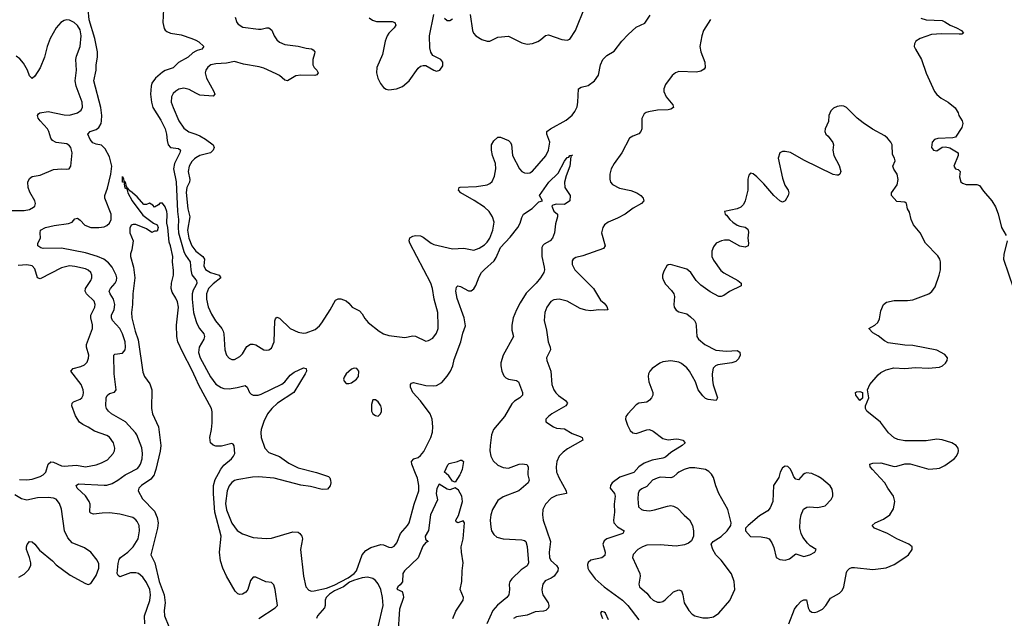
# Model space of a CAD drawing. Header units: inches. Extents: x 1550315 to 1685896, y 510706 to 640504.
# Tile 268 of 452: x 1618676 to 1626077, y 568913 to 573410. Entities that reach past the tile are written whole.
import ezdxf

# ---------------------------------------------------------------- set-up
doc = ezdxf.new("R2010")
doc.units = ezdxf.units.IN
doc.header["$MEASUREMENT"] = 0
for name, color, linetype in [('B6516', 7, 'Continuous'), ('B6517', 7, 'Continuous'), ('B6526', 7, 'Continuous'), ('B6527', 7, 'Continuous')]:
    doc.layers.add(name, color=color, linetype=linetype)

msp = doc.modelspace()

# ---------------------------------------------------------------- linework, layer by layer
at = {"layer": 'B6516', "color": 5}
for points, elevation in [([(1618674.3, 569954.3), (1618730, 569952.9), (1618770, 569959.1), (1618830, 569978), (1618853.1, 569990), (1618862.4, 570000)], 480), ([(1619616.3, 568870), (1619614.6, 568930), (1619653.4, 569046.6), (1619659.2, 569090), (1619653.4, 569130), (1619630, 569181.5), (1619601.5, 569221.5), (1619570, 569248), (1619550, 569254.1), (1619510, 569253.8), (1619430, 569224), (1619415.1, 569235.1), (1619409.8, 569249.8), (1619416.1, 569323.9), (1619424.4, 569355.6), (1619434.8, 569370), (1619490, 569409.3), (1619530, 569448.4), (1619565.8, 569510), (1619577.8, 569570), (1619573.5, 569610), (1619560.2, 569640.2), (1619550, 569653.1), (1619525.6, 569670), (1619430, 569695.5), (1619350, 569704.5), (1619296.5, 569703.5), (1619230, 569694.6), (1619210, 569701.3), (1619204.5, 569710), (1619205.7, 569770), (1619198.5, 569790), (1619171.9, 569831.9), (1619108.9, 569890), (1619099.7, 569910), (1619118, 569922), (1619310, 569913.2), (1619330, 569913.9), (1619370, 569926.3), (1619414.5, 569950), (1619469.7, 569990), (1619488.4, 570000)], 460), ([(1619690.1, 570000), (1619686.8, 569990), (1619661.9, 569958.1), (1619591.2, 569910), (1619571.3, 569890), (1619567.8, 569870), (1619598.4, 569810), (1619690, 569718.5), (1619709.3, 569670), (1619715.7, 569630), (1619712.5, 569590), (1619660.9, 569390), (1619692.1, 569330), (1619724.5, 569190), (1619760.8, 569090), (1619769.9, 569030), (1619761.6, 568970), (1619763.9, 568930), (1619797.5, 568850)], 440), ([(1618670, 569222.4), (1618710, 569244.9), (1618742.7, 569277.3), (1618758.7, 569310), (1618759.7, 569330), (1618750, 569369), (1618726.6, 569430), (1618726.3, 569450), (1618731.7, 569468.3), (1618750, 569490.8), (1618770, 569487.7), (1618790, 569470.5), (1618825.5, 569425.5), (1618923.5, 569343.5), (1618950, 569314), (1619056.2, 569236.2), (1619170, 569173), (1619190, 569167.7), (1619210, 569174), (1619250, 569234), (1619270.9, 569290), (1619270, 569322), (1619258.3, 569350), (1619210, 569409.4), (1619162, 569442), (1619070, 569478.7), (1619036.7, 569516.7), (1619014, 569570), (1618991.5, 569731.5), (1618974.8, 569774.8), (1618950, 569806.6), (1618930, 569815.8), (1618890, 569820.2), (1618810, 569817.8), (1618730, 569800.7), (1618689.2, 569809.2), (1618639.7, 569839.7)], 480)]:
    msp.add_lwpolyline(points, dxfattribs=dict(at, elevation=elevation))
at = {"layer": 'B6517', "color": 5}
for points, elevation in [([(1619488.4, 570000), (1619561, 570039), (1619572.8, 570050), (1619583.7, 570070), (1619595.9, 570110), (1619599.6, 570150), (1619593.4, 570193.4), (1619557.4, 570290), (1619546.9, 570306.9), (1619471.9, 570390), (1619367.3, 570450), (1619343.5, 570470), (1619329.8, 570490), (1619324.8, 570510), (1619326.9, 570570), (1619332.9, 570587.1), (1619350, 570601.6), (1619387.6, 570612.4), (1619402, 570630), (1619385.7, 570750), (1619383.5, 570890), (1619390, 570898.4), (1619450, 570904.9), (1619469.8, 570930), (1619472.5, 570950), (1619469.1, 570990), (1619449.8, 571050), (1619428.2, 571090), (1619374.6, 571150), (1619365.3, 571170), (1619367.1, 571190), (1619387.2, 571232.8), (1619392.2, 571270), (1619381.7, 571310), (1619356.2, 571350), (1619349.8, 571370), (1619358.2, 571390), (1619393.7, 571430), (1619404.4, 571450), (1619406, 571470), (1619401.5, 571490), (1619370.8, 571550), (1619343.7, 571583.7), (1619307.4, 571610), (1619259.8, 571630), (1619170, 571658.5), (1618990, 571693.3), (1618851.4, 571691.4), (1618835.3, 571695.3), (1618813.2, 571710), (1618812.7, 571730), (1618833.2, 571770), (1618829.3, 571810), (1618833.2, 571830), (1618869.2, 571850), (1618934.9, 571865.1), (1619041.7, 571878.3), (1619069.6, 571890), (1619090, 571914), (1619110, 571918.4), (1619130, 571904.9), (1619166.2, 571866.2), (1619209.6, 571849.6), (1619270, 571848.9), (1619310, 571854.3), (1619330, 571863.2), (1619350, 571882), (1619362.9, 571910), (1619363.9, 571950), (1619316.8, 572070), (1619316.3, 572090), (1619336.2, 572143.8), (1619362.2, 572250), (1619369, 572310), (1619350, 572379.1), (1619319.8, 572439.8), (1619290, 572466.6), (1619250, 572474.8), (1619225.4, 572485.4), (1619205.7, 572510), (1619188.7, 572550), (1619205.1, 572570), (1619250, 572585.1), (1619270, 572599.7), (1619288.4, 572630), (1619292.2, 572650), (1619292.7, 572690), (1619285.3, 572750), (1619234.1, 572950), (1619250.5, 573030), (1619251.2, 573070), (1619261, 573130), (1619260.4, 573170), (1619241.3, 573270), (1619199.3, 573410), (1619191.6, 573490)], 460), ([(1619758, 573490), (1619752.7, 573390), (1619763, 573343), (1619770.5, 573330.5), (1619782.4, 573322.4), (1619810.3, 573310.3), (1619890, 573296.9), (1619970.7, 573270), (1620000, 573255.5)], 460), ([(1618577.6, 571977.6), (1618710, 571975.8), (1618750, 571984), (1618779, 572001), (1618789.6, 572010), (1618795.8, 572030), (1618791.1, 572050), (1618753.2, 572113.2), (1618738.7, 572150), (1618737.7, 572190), (1618750, 572217.1), (1618770, 572231.8), (1618830, 572241.7), (1618930, 572283.7), (1618990.6, 572290.6), (1619030, 572286.8), (1619049.1, 572290.9), (1619061.2, 572310), (1619069.6, 572410), (1619060.7, 572450), (1619050, 572463.7), (1619030, 572477.6), (1618950, 572488.2), (1618921.6, 572501.6), (1618910, 572519.3), (1618895.5, 572570), (1618885.3, 572590), (1618829.7, 572650), (1618815.6, 572670), (1618809.6, 572690), (1618817, 572703), (1618828.7, 572710), (1618890, 572720.9), (1619010, 572696.2), (1619050, 572694.2), (1619109.8, 572710.2), (1619138, 572730), (1619147.1, 572752.9), (1619145.1, 572790), (1619101.2, 572910), (1619094.2, 572950), (1619102.2, 573030), (1619097.2, 573110), (1619102.5, 573137.5), (1619131.7, 573210), (1619139.4, 573290), (1619130, 573334.7), (1619110, 573367.1), (1619086, 573390), (1619050, 573407.3), (1619030, 573408.4), (1619010, 573404), (1618984.9, 573390), (1618950, 573349.6), (1618906.3, 573270), (1618883.6, 573210), (1618862.3, 573130), (1618830, 573049.4), (1618790, 572985.2), (1618770, 572969.2), (1618750, 572988.7), (1618735.6, 573030), (1618704.8, 573084.8), (1618677.3, 573117.3), (1618650, 573135.6)], 480), ([(1620000, 573173.9), (1619977.9, 573162.1), (1619942.7, 573130), (1619870.8, 573089.2), (1619830.9, 573049.1), (1619770, 573027.8), (1619750, 573016.3), (1619696.6, 572970), (1619670, 572933.5), (1619663.7, 572910), (1619660.4, 572850), (1619665.9, 572790), (1619677.5, 572750), (1619736.1, 572656.1), (1619769.1, 572590), (1619780.7, 572550), (1619783.7, 572503.7), (1619791.3, 572470), (1619810, 572450.2), (1619870, 572442.7), (1619883.6, 572430), (1619878.9, 572410), (1619839.3, 572330), (1619832.7, 572290), (1619851.4, 572191.4), (1619863.3, 571970), (1619871, 571910), (1619866.3, 571850), (1619869.5, 571810), (1619910, 571668.3), (1619922.1, 571642.1), (1619958, 571590), (1619961.5, 571530), (1619970, 571494.3), (1620000, 571456.3)], 460), ([(1620000, 572859.3), (1619950, 572886.8), (1619910, 572895.3), (1619872.5, 572887.5), (1619850, 572874.5), (1619830, 572854.7), (1619817.6, 572830), (1619815.6, 572790), (1619828.6, 572750), (1619872.8, 572650), (1619910, 572596.1), (1619948, 572568), (1620000, 572549)], 480), ([(1620000, 572371.2), (1619990, 572365), (1619970, 572345.5), (1619949, 572310), (1619942.7, 572270), (1619956.1, 572210), (1619951.6, 572190), (1619931.9, 572150), (1619927, 572113), (1619939.4, 571990), (1619954.2, 571930), (1619937.1, 571830), (1619946.7, 571770), (1619969.2, 571710), (1620000, 571671)], 480), ([(1620000, 570714.6), (1619970, 570780.7), (1619901.5, 570910), (1619864.6, 570990), (1619857.6, 571030), (1619854.4, 571114.4), (1619870.9, 571250.9), (1619862.3, 571290), (1619850, 571319.1), (1619822, 571362), (1619814.9, 571390), (1619816.5, 571430), (1619831.8, 571490), (1619833.3, 571526.7), (1619824.4, 571590), (1619826.4, 571630), (1619810, 571711.3), (1619799.9, 571739.9), (1619790.1, 571850), (1619782, 571882), (1619784.9, 571950), (1619781.6, 571970), (1619770, 572004.7), (1619750, 572032), (1619730, 572032), (1619720.4, 572019.6), (1619690, 572002), (1619676.9, 572016.9), (1619651.6, 572031.6), (1619630, 572021), (1619610, 572022.8), (1619558.7, 572078.7), (1619510, 572122.8), (1619503.5, 572123.5), (1619490, 572144.7), (1619480.2, 572139.8), (1619490, 572109), (1619520.5, 572050), (1619600.9, 571940.9), (1619681, 571881), (1619708.7, 571870), (1619716, 571850), (1619710, 571822), (1619690, 571822), (1619670, 571812), (1619630, 571838), (1619550, 571871.3), (1619530, 571871.3), (1619514.6, 571865.4), (1619504.7, 571844.7), (1619505.2, 571810), (1619529.2, 571750), (1619519.3, 571680.7), (1619509.2, 571650), (1619509.4, 571630.6), (1619531.3, 571551.3), (1619541.4, 571470), (1619525.6, 571350), (1619524.5, 571270), (1619517.4, 571210), (1619519.9, 571170), (1619544.3, 571070), (1619565.4, 571005.4), (1619602.4, 570762.4), (1619614.7, 570730), (1619653.6, 570673.6), (1619669, 570630), (1619665.6, 570490), (1619675.1, 570450), (1619720.6, 570350), (1619736.1, 570210), (1619732.2, 570167.8), (1619700.2, 570030), (1619690.1, 570000)], 440), ([(1618862.4, 570000), (1618871.6, 570010), (1618890, 570070.5), (1618910, 570088.8), (1618930, 570084.7), (1618990, 570057.5), (1619010, 570054.7), (1619102.4, 570062.4), (1619170, 570051.7), (1619250, 570066.7), (1619290, 570079.6), (1619336.6, 570103.4), (1619379.7, 570150), (1619389.7, 570170), (1619392, 570190), (1619382, 570230), (1619350, 570274), (1619330, 570285.7), (1619239.6, 570319.6), (1619190, 570349.8), (1619150, 570367.9), (1619126.1, 570386.1), (1619094.6, 570434.6), (1619067.3, 570510), (1619071.6, 570528.4), (1619081.6, 570538.4), (1619130, 570558.5), (1619144, 570570), (1619153.6, 570590), (1619156.2, 570610), (1619154, 570630), (1619137, 570670), (1619061.7, 570770), (1619078, 570790), (1619135.8, 570804.2), (1619163.3, 570816.7), (1619184, 570836), (1619193.5, 570866.5), (1619194.6, 570890), (1619178.5, 570950), (1619178.6, 570970), (1619222.9, 571090), (1619223.2, 571116.8), (1619211.2, 571170), (1619211.3, 571190), (1619241.5, 571250), (1619244.6, 571270), (1619235.7, 571295.7), (1619178.8, 571350), (1619169, 571370), (1619171.6, 571390), (1619209.8, 571450), (1619217.8, 571470), (1619218.7, 571490), (1619210, 571511.1), (1619190, 571528.4), (1619170, 571537.4), (1619090, 571557), (1619050, 571561.4), (1618990, 571546.5), (1618830, 571463), (1618810, 571472), (1618790, 571539.5), (1618770, 571560.9), (1618730, 571568), (1618663.8, 571563.8)], 480), ([(1620000, 571414), (1619981.2, 571378.8), (1619972.8, 571350), (1619972.2, 571310), (1619981.5, 571210), (1620000, 571149.5)], 460)]:
    msp.add_lwpolyline(points, dxfattribs=dict(at, elevation=elevation))
at = {"layer": 'B6517', "color": 5, "elevation": 440}
msp.add_lwpolyline([(1619479.6, 572140.4), (1619470, 572144), (1619463.1, 572176.9), (1619467.3, 572187.3), (1619450, 572189), (1619450, 572231), (1619456.9, 572216.9), (1619458, 572198), (1619470, 572192), (1619476, 572156), (1619482, 572150)], close=True, dxfattribs=at)
at = {"layer": 'B6526', "color": 5}
for points, elevation in [([(1620473.1, 568910), (1620597.4, 568990), (1620613.1, 569010), (1620595.2, 569130), (1620585.1, 569165.1), (1620570, 569180.5), (1620526.6, 569186.6), (1620450, 569222), (1620430, 569222.8), (1620410, 569196), (1620389.8, 569130.2), (1620375.1, 569110), (1620350, 569094), (1620330, 569090.4), (1620315.3, 569095.3), (1620295.4, 569115.4), (1620230, 569230.4), (1620202.7, 569290), (1620185, 569345), (1620178, 569410), (1620190.6, 569530), (1620143.9, 569710), (1620133, 569847), (1620132.9, 569910), (1620145.3, 569954.7), (1620169.9, 570000)], 440), ([(1620929.7, 570000), (1620997.1, 569977.1), (1621007.5, 569967.5), (1621013.4, 569950), (1621015.5, 569930), (1621010, 569908.7), (1620990, 569882.7), (1620950, 569881.6), (1620862.6, 569902.6), (1620790, 569912.7), (1620590, 569965.6), (1620470, 569976.5), (1620426, 569974), (1620307.3, 569952.7), (1620290, 569947.4), (1620270, 569933.7), (1620250, 569907.6), (1620235.8, 569870), (1620223.9, 569776.1), (1620230, 569728.4), (1620270, 569627.4), (1620310, 569572.9), (1620350, 569546.3), (1620430, 569519.1), (1620527.6, 569512.4), (1620570, 569515.2), (1620730, 569562.6), (1620770, 569560.3), (1620782.4, 569550), (1620795.8, 569530), (1620801.7, 569510), (1620785.8, 569430), (1620810.2, 569230.2), (1620826.7, 569150), (1620850, 569123.7), (1620870, 569116.9), (1620890, 569118), (1620981.8, 569138.2), (1621039.7, 569160.3), (1621143.9, 569216.1), (1621189.9, 569250.1), (1621208.7, 569270), (1621251, 569389), (1621278.7, 569421.3), (1621315.1, 569444.9), (1621390, 569468), (1621410, 569465.8), (1621450, 569446), (1621470, 569445.4), (1621490, 569455.6), (1621510, 569478.4), (1621538.8, 569550), (1621590.4, 569609.6), (1621602.9, 569630), (1621642.3, 569770), (1621677.4, 569870), (1621675.8, 569910), (1621665.2, 569965.2), (1621651.3, 570000)], 460), ([(1621989.3, 570000), (1621984.9, 569990), (1621950, 569935.3), (1621930, 569942), (1621902.4, 569982.4), (1621881.3, 570000)], 440), ([(1622496, 570000), (1622495.3, 569990), (1622506.4, 569950), (1622498.4, 569930), (1622428.2, 569870), (1622310, 569825), (1622270, 569796.8), (1622230.2, 569730), (1622216.5, 569690), (1622212.9, 569650), (1622216.3, 569596.3), (1622222.8, 569570), (1622241, 569541), (1622262.4, 569522.4), (1622310, 569509.4), (1622450, 569501.4), (1622470, 569497.3), (1622481.3, 569490), (1622490, 569452), (1622499.6, 569330), (1622490, 569308), (1622444.3, 569275.7), (1622374.9, 569210), (1622359.5, 569190), (1622354, 569170), (1622358, 569130), (1622353.1, 569090), (1622338.9, 569070), (1622267.6, 569012.4), (1622232.3, 568970), (1622188.4, 568871.6)], 460), ([(1622716.2, 570000), (1622728.7, 569970), (1622784.7, 569870), (1622785.5, 569850), (1622710, 569835.2), (1622670, 569814.8), (1622629.1, 569770), (1622609.2, 569730), (1622605.8, 569690), (1622611.3, 569650), (1622666.2, 569490), (1622655.1, 569410), (1622658, 569370), (1622667.7, 569347.7), (1622710.1, 569310), (1622722.3, 569290), (1622722, 569270), (1622692.5, 569230), (1622670, 569214), (1622626, 569194), (1622607.8, 569170), (1622600.9, 569130), (1622602.2, 569110), (1622608.5, 569088.5), (1622649.1, 569030), (1622654.4, 569010), (1622651.8, 568990), (1622630, 568971.5), (1622613.8, 568966.2), (1622550, 568962.3), (1622490, 568937.3), (1622410, 568923.7), (1622388.5, 568911.5)], 480), ([(1623268.8, 570000), (1623186.9, 569973.1), (1623130, 569929.6), (1623116.5, 569910), (1623114.9, 569890), (1623146.9, 569850), (1623152.9, 569830), (1623144.3, 569770), (1623146.9, 569710), (1623139.1, 569650), (1623141.8, 569630), (1623170, 569600.2), (1623219.3, 569570), (1623210.4, 569550), (1623089.6, 569510.4), (1623070, 569495.4), (1623060.2, 569470), (1623075.6, 569410), (1623074.9, 569385.1), (1623052.3, 569367.7), (1622970, 569348.5), (1622948.5, 569331.5), (1622944.2, 569315.8), (1622947.5, 569290), (1622956.3, 569270), (1623002.3, 569210), (1623069.7, 569149.7), (1623208.1, 569050), (1623246.9, 569010), (1623330, 568900.4)], 520), ([(1623618.5, 570000), (1623590, 569976.4), (1623571.1, 569968.9), (1623490, 569971.9), (1623466.5, 569966.5), (1623431.8, 569950), (1623390, 569903.1), (1623353.4, 569886.6), (1623333.4, 569870), (1623324.4, 569850), (1623321.5, 569810), (1623328, 569750), (1623350, 569730.6), (1623365.9, 569725.9), (1623410, 569721.1), (1623446.9, 569726.9), (1623544.4, 569755.6), (1623570, 569759), (1623590, 569756), (1623620.2, 569740.2), (1623670, 569686.7), (1623711.2, 569651.2), (1623734, 569610), (1623741.3, 569570), (1623740.5, 569530), (1623725.1, 569494.9), (1623703.4, 569476.6), (1623674.3, 569465.7), (1623610, 569453.7), (1623490, 569465.7), (1623390, 569462), (1623356.3, 569450), (1623321.6, 569430), (1623286.8, 569393.2), (1623282, 569370), (1623338.3, 569250), (1623340.9, 569230), (1623328.7, 569170), (1623334.4, 569150), (1623390, 569101.7), (1623415.2, 569070), (1623438, 569050), (1623470, 569033.6), (1623490, 569032.7), (1623510, 569039.6), (1623528.8, 569051.2), (1623590, 569110.4), (1623630, 569127.7), (1623650, 569118.8), (1623661.3, 569090), (1623671.6, 569030), (1623704.7, 568970), (1623730, 568943.6), (1623750.6, 568930), (1623810, 568916.5), (1623850, 568915.2), (1623890, 568923.2), (1623930.9, 568950), (1624014.6, 569045.4), (1624051.8, 569130), (1624046.2, 569190), (1624026.1, 569246.1), (1623950, 569349.5), (1623909.3, 569390), (1623885.2, 569430), (1623874, 569470), (1623888, 569490), (1623950, 569527.3), (1623993.2, 569570), (1624022, 569610), (1624024, 569630), (1623998.4, 569730), (1623930.8, 569850.8), (1623907.8, 569907.8), (1623891.1, 569970), (1623876, 569996), (1623872.2, 570000)], 540), ([(1624388.5, 570000), (1624381, 569970), (1624342.8, 569910), (1624336.3, 569790), (1624318.3, 569741.7), (1624299.9, 569720.1), (1624238, 569682), (1624151.3, 569610), (1624132, 569590), (1624131.3, 569570), (1624170, 569526.8), (1624250, 569524.9), (1624290, 569517.1), (1624308.5, 569508.5), (1624330, 569478.8), (1624345.5, 569445.5), (1624361, 569370), (1624390, 569353.4), (1624430, 569348.4), (1624461.5, 569358.5), (1624510, 569396.3), (1624570, 569378), (1624615.3, 569390), (1624654, 569410), (1624664, 569430), (1624618, 569458), (1624596.8, 569476.8), (1624562.4, 569522.4), (1624549.8, 569549.8), (1624541, 569590), (1624543, 569650), (1624549.7, 569690.3), (1624567.3, 569732.7), (1624592.7, 569747.3), (1624610, 569750.4), (1624674.2, 569745.8), (1624730, 569757.3), (1624775.7, 569804.3), (1624787.6, 569830), (1624788.8, 569850), (1624782.5, 569882.5), (1624768.1, 569908.1), (1624702.6, 569962.6), (1624677.4, 569977.4), (1624630, 569999.6), (1624627.3, 570000)], 540), ([(1624458, 568870), (1624499.6, 568980.4), (1624519.1, 569010), (1624550, 569041.1), (1624570, 569052), (1624590, 569050.6), (1624601.7, 568990), (1624611.5, 568971.5), (1624630, 568958.7), (1624650, 568956), (1624670, 568960.3), (1624710, 568982.3), (1624734.8, 569010), (1624770, 569063.1), (1624838.3, 569101.7), (1624858.9, 569121.1), (1624871.3, 569148.7), (1624890, 569256), (1624895.6, 569270), (1624912.4, 569287.6), (1624930, 569294.9), (1624950, 569295.2), (1625090, 569278.9), (1625190, 569292), (1625250, 569315.8), (1625329.3, 569370), (1625356, 569390), (1625384, 569430), (1625384, 569450), (1625359, 569470), (1625269.8, 569509.8), (1625199.3, 569550), (1625101.2, 569590), (1625084, 569610), (1625105.2, 569630), (1625170, 569657.6), (1625217, 569690), (1625243.9, 569736.1), (1625254.5, 569790), (1625244.8, 569830), (1625200.4, 569890), (1625179.3, 569930), (1625113.4, 570000)], 520), ([(1624578.8, 570000), (1624566.3, 569993.7), (1624530, 569954), (1624510, 569959), (1624495.5, 569975.5), (1624484.9, 570000)], 540), ([(1621931.3, 568910), (1621953.9, 568966.1), (1622010.4, 569050), (1622012.4, 569070), (1621985.8, 569130), (1622000.3, 569190), (1622001.5, 569270), (1622010.4, 569330), (1621996.3, 569410), (1621994, 569450), (1622010.6, 569510), (1622020.7, 569630), (1622010, 569646), (1621970, 569631), (1621958, 569638), (1621954.8, 569650), (1621975.6, 569684.4), (1622005.5, 569790), (1621999.1, 569830), (1621975.2, 569875.2), (1621950, 569892), (1621910, 569878.8), (1621890, 569882), (1621830, 569920.7), (1621811.1, 569888.9), (1621807.6, 569850), (1621816.3, 569803.7), (1621763.7, 569690), (1621748.2, 569571.8), (1621724.8, 569530), (1621726.7, 569506.7), (1621745.2, 569490), (1621730, 569481.6), (1621705.5, 569454.5), (1621670, 569366), (1621568, 569270), (1621556.3, 569250), (1621552.8, 569187.2), (1621537.1, 569162.9), (1621517.2, 569150), (1621510, 569132), (1621550, 569114), (1621559.5, 569090), (1621560.7, 569070), (1621530, 568982), (1621518.6, 568790)], 440), ([(1621371.7, 568848.3), (1621408.4, 569010), (1621403.4, 569070), (1621390, 569129.6), (1621370, 569172.4), (1621350, 569197.3), (1621330, 569211.9), (1621290, 569221.2), (1621250, 569215.8), (1621184.1, 569195.9), (1621156, 569184), (1621110.5, 569150), (1621041.6, 569118.4), (1621005.9, 569094.1), (1620980.4, 569070), (1620972, 569050), (1620972.7, 569010), (1620967.7, 568990), (1620914.8, 568930), (1620906.8, 568910)], 460), ([(1623101.3, 568901.3), (1623079.5, 568950), (1623070, 568959.5), (1623050, 568962.7), (1623041.6, 568950), (1623057.3, 568910)], 520)]:
    msp.add_lwpolyline(points, dxfattribs=dict(at, elevation=elevation))
at = {"layer": 'B6527', "color": 5}
for points, elevation in [([(1622061.4, 573450), (1622079.8, 573330), (1622088.3, 573310), (1622104.4, 573290), (1622150, 573260.7), (1622190, 573249.2), (1622210, 573250.2), (1622270, 573279.6), (1622350, 573287.2), (1622450, 573235.6), (1622490, 573226.3), (1622530, 573232.6), (1622570, 573246.9), (1622590, 573258.5), (1622628.1, 573291.9), (1622650, 573297.7), (1622750, 573261.3), (1622790, 573256.9), (1622810, 573263.6), (1622853.8, 573330), (1622926.3, 573510)], 520), ([(1620000, 571671), (1620000.8, 571670), (1620053.5, 571630), (1620065.1, 571610), (1620061.3, 571561.3), (1620072.3, 571532.3), (1620110, 571510.1), (1620175.5, 571490), (1620187, 571470), (1620130, 571426.6), (1620094.7, 571390), (1620079.6, 571350), (1620079.3, 571310), (1620093.7, 571253.7), (1620117.7, 571197.7), (1620148.8, 571148.8), (1620196.6, 571090), (1620205.9, 571070), (1620211, 571049), (1620218.3, 570930), (1620230, 570890.8), (1620250, 570866), (1620270, 570857.1), (1620290, 570857.6), (1620330, 570878.9), (1620350, 570900.3), (1620384.2, 570955.8), (1620410, 570972.3), (1620430, 570973.2), (1620450, 570967.7), (1620510, 570930.4), (1620530, 570926.4), (1620550, 570930.4), (1620570, 570943), (1620589.8, 570990.2), (1620593, 571147), (1620598, 571162), (1620610, 571174.9), (1620630, 571167.4), (1620710, 571090.2), (1620770, 571062), (1620810, 571056), (1620830, 571058.3), (1620897.2, 571082.8), (1620930, 571108.9), (1620947.9, 571132.1), (1621009.8, 571230), (1621050, 571304), (1621070, 571313), (1621090, 571312.7), (1621130, 571298), (1621150, 571280.7), (1621174, 571250), (1621230, 571221.6), (1621250, 571199.1), (1621270, 571164), (1621295.8, 571135.8), (1621377.6, 571070), (1621410.5, 571050), (1621450, 571038.4), (1621570, 571022.7), (1621630, 571034.6), (1621650, 571031.7), (1621730, 570995.5), (1621750, 570999.1), (1621781.7, 571018.3), (1621810, 571054.8), (1621821.1, 571090), (1621821.7, 571110), (1621818.3, 571210), (1621791.5, 571311.5), (1621779.3, 571390), (1621766.8, 571430), (1621609.8, 571730), (1621604.1, 571750), (1621609.2, 571770.8), (1621630, 571784.2), (1621650, 571789.3), (1621690, 571786.7), (1621710, 571777.1), (1621770, 571730.1), (1621790, 571721.1), (1621930, 571687.6), (1622014.4, 571694.4), (1622090, 571677.4), (1622130, 571692.9), (1622170, 571718.9), (1622190, 571739.5), (1622209.8, 571770), (1622233.5, 571830), (1622241.8, 571890), (1622230.8, 571930), (1622205.1, 571970), (1622170, 572001.8), (1622092.6, 572052.6), (1621992, 572110), (1621975.1, 572130), (1621979, 572150), (1621987.2, 572152.8), (1622110, 572156.4), (1622189.9, 572170.1), (1622210, 572178.6), (1622226.4, 572193.6), (1622245.4, 572234.6), (1622256.2, 572290), (1622251.5, 572330), (1622229.8, 572390), (1622222.3, 572430), (1622223.6, 572470), (1622241, 572499), (1622270, 572526.8), (1622290, 572528), (1622350, 572501.7), (1622362.6, 572490), (1622371.6, 572471.6), (1622381, 572390), (1622432.2, 572290), (1622450, 572270.2), (1622470, 572259.7), (1622490, 572256.9), (1622510, 572260.7), (1622530, 572271.4), (1622630, 572387.7), (1622650.7, 572430), (1622661.1, 572490), (1622638, 572550), (1622638.9, 572570), (1622665.6, 572590), (1622783.7, 572656.3), (1622830, 572692), (1622850, 572719.3), (1622865.3, 572754.7), (1622871.8, 572790), (1622876.4, 572890), (1622895.6, 572904.4), (1622950, 572915.2), (1622995.6, 572950), (1623026.5, 572993.5), (1623040.9, 573070), (1623059.8, 573110), (1623090, 573140.3), (1623145.5, 573174.5), (1623203, 573250), (1623250, 573299.3), (1623310, 573353.4), (1623375.6, 573384.4), (1623415.5, 573444.5)], 480), ([(1620296.5, 573430), (1620308.8, 573390), (1620317.3, 573377.3), (1620353.5, 573353.5), (1620470, 573339.6), (1620490, 573339.5), (1620530, 573350.4), (1620550, 573348.4), (1620571.2, 573331.2), (1620589, 573290), (1620610, 573258.7), (1620630, 573242.3), (1620670, 573223.1), (1620770, 573210.3), (1620830, 573195.3), (1620870, 573190.5), (1620883, 573183), (1620893.4, 573170), (1620893.2, 573153.2), (1620880.4, 573110), (1620880.5, 573070), (1620890.4, 573050.4), (1620910.8, 573030), (1620918.8, 573010), (1620910, 572995.3), (1620894, 572990), (1620790, 572994.4), (1620751.6, 572988.4), (1620690, 572952), (1620670, 572955.1), (1620629.6, 572990), (1620604.1, 573004.1), (1620510, 573047.1), (1620476.4, 573056.4), (1620357.1, 573077.1), (1620290, 573096.6), (1620230, 573084.7), (1620150, 573078.4), (1620114, 573070), (1620090, 573053.6), (1620075.3, 573030), (1620070.3, 573010), (1620079.6, 572970), (1620136.5, 572870), (1620143, 572850), (1620130, 572835.1), (1620030, 572842.9), (1620000, 572859.3)], 480), ([(1621303.3, 573423.3), (1621326.8, 573406.8), (1621356.9, 573396.9), (1621476.7, 573396.7), (1621496, 573390), (1621504.5, 573370), (1621491.8, 573350), (1621449.7, 573310.3), (1621437.7, 573290), (1621423.7, 573250), (1621403.2, 573150), (1621361, 573050), (1621359, 573010), (1621368.7, 572970), (1621388.7, 572930), (1621410, 572901.8), (1621430, 572888.3), (1621450, 572882.7), (1621508.6, 572891.4), (1621552.4, 572907.6), (1621603.1, 572950), (1621670, 573046), (1621690, 573062.3), (1621710, 573067.4), (1621730, 573065.3), (1621790, 573030.7), (1621810, 573024), (1621834, 573030), (1621855.5, 573064.5), (1621857.2, 573090), (1621842, 573110), (1621782.5, 573142.5), (1621766.6, 573166.6), (1621759.3, 573199.3), (1621757.4, 573290), (1621789.8, 573450)], 520), ([(1621870, 573421.1), (1621890, 573404.6), (1621910, 573403.1), (1621930, 573417.4)], 520), ([(1623869.1, 573410.9), (1623816.6, 573330), (1623802.7, 573290), (1623787.9, 573210), (1623795.8, 573170), (1623827, 573090), (1623828.5, 573051.5), (1623821.3, 573038.7), (1623796.1, 573023.9), (1623764.2, 573015.8), (1623630, 573020.3), (1623604.4, 573010), (1623580.3, 572990), (1623530, 572923.7), (1623518, 572890), (1623518, 572870), (1623534.6, 572830), (1623585.7, 572770), (1623590.4, 572750), (1623570, 572738), (1623550, 572733.8), (1623470, 572730.8), (1623401.7, 572718.3), (1623386, 572714), (1623370, 572702.7), (1623352.1, 572667.9), (1623351.7, 572590), (1623346, 572570), (1623330, 572552), (1623283.9, 572536.1), (1623260.3, 572519.7), (1623202.8, 572410), (1623143.9, 572330), (1623122, 572290), (1623111.7, 572250), (1623111.8, 572211.8), (1623117.6, 572190), (1623133.1, 572173.1), (1623185.4, 572145.4), (1623270, 572127.3), (1623316, 572110), (1623344.9, 572090), (1623363.7, 572070), (1623368.2, 572050), (1623350.6, 572030), (1623286.3, 571993.7), (1623228.4, 571950), (1623170, 571919.3), (1623099.3, 571890), (1623071.8, 571870), (1623058.3, 571850), (1623050.2, 571810), (1623075.6, 571710), (1623065.5, 571690), (1622910, 571636), (1622855.8, 571624.2), (1622835.5, 571610), (1622830, 571599), (1622828.5, 571570), (1622848.7, 571530), (1622988.1, 571390), (1623041.8, 571301.8), (1623070, 571280.4), (1623090, 571255.5), (1623097.3, 571230), (1623073.4, 571226.6), (1623030, 571229.8), (1622970, 571222.6), (1622931.7, 571228.3), (1622890, 571240.3), (1622790, 571294.8), (1622730, 571309.8), (1622690, 571305.1), (1622667.8, 571292.2), (1622637.3, 571250), (1622622.8, 571210), (1622618.6, 571150), (1622636.3, 571076.3), (1622648.4, 570990), (1622664.2, 570950), (1622666.9, 570930), (1622636.1, 570870), (1622639.2, 570850), (1622668.4, 570770), (1622674.9, 570670), (1622690.2, 570630), (1622706.2, 570606.2), (1622726.2, 570586.2), (1622779, 570550), (1622794.3, 570530), (1622781.3, 570510), (1622676.4, 570450), (1622650.6, 570430), (1622631, 570410), (1622631, 570390), (1622687.3, 570350), (1622710, 570342.2), (1622770, 570337.4), (1622830, 570301.8), (1622890, 570278.5), (1622903.1, 570270), (1622908.2, 570250), (1622794.7, 570185.3), (1622760.2, 570159.8), (1622732.2, 570130), (1622714.4, 570090), (1622709.2, 570050), (1622712.1, 570010), (1622716.2, 570000)], 480), ([(1625450, 573421.5), (1625490, 573410.2), (1625610, 573403.8), (1625630, 573395.5), (1625668.8, 573368.8), (1625718.8, 573350), (1625756, 573330), (1625771.3, 573310), (1625757.3, 573302.7), (1625738.4, 573301.6), (1625604.5, 573304.5), (1625530, 573298.4), (1625445.5, 573270), (1625412.7, 573250), (1625401.3, 573230), (1625400.4, 573210), (1625408.5, 573190), (1625454.6, 573110), (1625489.2, 573009.2), (1625551.6, 572871.6), (1625570, 572847.7), (1625601.2, 572821.2), (1625654.8, 572790), (1625708.2, 572748.2), (1625730, 572711.3), (1625735.5, 572690), (1625759.1, 572650), (1625764.9, 572630), (1625758.5, 572601.5), (1625711.1, 572528.9), (1625690, 572522), (1625578, 572518), (1625551.3, 572510), (1625534, 572490), (1625530.8, 572450), (1625544.7, 572430), (1625570, 572424), (1625610, 572451.3), (1625635.3, 572455.3), (1625666.4, 572446.4), (1625731.1, 572411.1), (1625731.3, 572390), (1625698, 572310), (1625711, 572291), (1625730, 572284.7), (1625744.7, 572270), (1625741, 572230), (1625751.1, 572191.1), (1625762, 572182), (1625790, 572171), (1625870, 572171.3), (1625890, 572164.7), (1625921.1, 572121.1), (1625982.8, 572050), (1626010, 572004.7), (1626030, 571952), (1626056.3, 571850), (1626090.7, 571790)], 520), ([(1620000, 573255.5), (1620023.8, 573243.8), (1620059.1, 573210), (1620044, 573190), (1620010, 573179.2), (1620000, 573173.9)], 460), ([(1625113.4, 570000), (1625085.1, 570030), (1625069.6, 570050), (1625066, 570070), (1625090, 570079.3), (1625150, 570079.5), (1625250, 570052.7), (1625270, 570054.9), (1625330, 570074.4), (1625370, 570074.4), (1625510, 570034), (1625570, 570037), (1625590, 570041.3), (1625630, 570061.6), (1625700.9, 570110), (1625717, 570130), (1625730, 570158), (1625733.6, 570170), (1625729.5, 570190), (1625714.5, 570210), (1625682.7, 570230), (1625610, 570253), (1625570, 570257.4), (1625490, 570245.7), (1625330, 570246.6), (1625275.9, 570255.9), (1625250, 570269.5), (1625206.5, 570306.5), (1625146.5, 570386.5), (1625042.9, 570470), (1625034, 570490), (1625034.5, 570510), (1625058.4, 570570), (1625048, 570630), (1625065.2, 570670), (1625130, 570742.8), (1625150, 570760.7), (1625190, 570780.7), (1625246.6, 570793.4), (1625329.5, 570790.5), (1625410, 570797.3), (1625506.8, 570793.2), (1625590, 570800.4), (1625612.7, 570810), (1625635.1, 570830), (1625647, 570850), (1625649.4, 570870), (1625630, 570894.5), (1625570, 570927), (1625390, 570962), (1625330, 570965.6), (1625202.9, 570982.9), (1625177, 570997), (1625130, 571036), (1625090, 571057.2), (1625059, 571090), (1625104.8, 571115.2), (1625125.8, 571134.2), (1625137.8, 571162.2), (1625150, 571222), (1625169.2, 571270), (1625192.5, 571287.5), (1625250, 571301.6), (1625350, 571301.3), (1625390, 571306.7), (1625509.7, 571350.3), (1625532.7, 571367.3), (1625557.7, 571402.3), (1625588.3, 571491.7), (1625597.4, 571530), (1625596.9, 571590), (1625591.3, 571611.3), (1625577.1, 571637.1), (1625483.6, 571730), (1625443.5, 571810), (1625395.3, 571870), (1625377.7, 571910), (1625363.9, 571963.9), (1625349.3, 571990), (1625341.2, 572030), (1625330, 572039.3), (1625270, 572044), (1625228.7, 572090), (1625229.2, 572110), (1625272.7, 572170), (1625278, 572210), (1625272.3, 572250), (1625247.7, 572287.7), (1625239.3, 572310), (1625257.2, 572350), (1625252, 572370), (1625237.1, 572397.1), (1625233.7, 572470), (1625224.4, 572490), (1625200.2, 572520.2), (1625178.3, 572538.3), (1625087.2, 572587.2), (1625015.3, 572635.3), (1624971.2, 572671.2), (1624890, 572749.7), (1624870, 572760.5), (1624850, 572764.2), (1624821.4, 572758.6), (1624794, 572746), (1624774.2, 572725.8), (1624758, 572690), (1624754.6, 572645.4), (1624730.7, 572590), (1624727.3, 572570), (1624736, 572550), (1624754.2, 572534.2), (1624788.3, 572488.3), (1624793, 572470), (1624788.5, 572430), (1624794.4, 572390), (1624835.4, 572315.4), (1624848, 572270), (1624841, 572250), (1624830, 572242.7), (1624818.4, 572241.6), (1624790, 572248.2), (1624570, 572354.2), (1624470, 572411.5), (1624430, 572421), (1624410, 572420.5), (1624388.5, 572410), (1624377.7, 572370), (1624410, 572219.3), (1624427.4, 572167.4), (1624451.6, 572130), (1624458.3, 572110), (1624453.6, 572090), (1624430, 572049.6), (1624410, 572039.7), (1624390, 572048.5), (1624343.5, 572090), (1624270, 572175.8), (1624215.6, 572230), (1624190, 572251.5), (1624170, 572256), (1624156.8, 572243.2), (1624148.5, 572211.5), (1624150.3, 572130), (1624130.2, 572050), (1624117.5, 572022.5), (1624097.7, 572002.3), (1624070, 571989.7), (1623974, 571970), (1623978, 571950), (1623990, 571941), (1624013, 571910), (1624037.1, 571890), (1624070, 571867.2), (1624090, 571858), (1624130.2, 571850.2), (1624150, 571836.3), (1624154.9, 571814.9), (1624149, 571770), (1624154.6, 571730), (1624152.4, 571710), (1624130, 571702.3), (1624090, 571709.8), (1624010, 571753), (1623974.7, 571754.7), (1623950.1, 571749.9), (1623911.7, 571730), (1623890, 571703), (1623878.2, 571670), (1623879.3, 571630), (1623890, 571602.6), (1623946.5, 571526.5), (1623970, 571507.7), (1624073.4, 571450), (1624098.8, 571430), (1624098, 571410), (1624011, 571369), (1623970, 571339.2), (1623950, 571330.9), (1623930, 571330.8), (1623865.4, 571365.4), (1623796.3, 571416.3), (1623759.7, 571450), (1623720.5, 571510), (1623690, 571534.8), (1623568, 571572), (1623550, 571569.3), (1623540.3, 571559.7), (1623518, 571522), (1623507.9, 571490), (1623507.9, 571470), (1623514.6, 571450), (1623530, 571424.4), (1623576.5, 571376.5), (1623594, 571350), (1623598.9, 571330), (1623592, 571270), (1623595.8, 571250), (1623610, 571226.7), (1623630, 571216.5), (1623690, 571199.6), (1623718.8, 571178.8), (1623747.1, 571150), (1623757.5, 571130), (1623761.5, 571110), (1623767, 571030), (1623779.5, 571010), (1623827, 570970), (1623908, 570928), (1623990, 570919.7), (1624070, 570924.9), (1624090, 570911.3), (1624090.6, 570890.6), (1624078.9, 570861.1), (1624057.8, 570842.2), (1624028.2, 570831.8), (1623923.3, 570816.7), (1623906.7, 570810), (1623888.7, 570791.3), (1623880.6, 570750), (1623882.6, 570702.6), (1623887.4, 570667.4), (1623920.4, 570570), (1623910, 570549.7), (1623850, 570556.2), (1623830, 570565.1), (1623810, 570583.6), (1623776.4, 570630), (1623755.1, 570690), (1623711.6, 570770), (1623690, 570794.8), (1623650, 570827.4), (1623630, 570837.8), (1623570, 570847.3), (1623510, 570838.8), (1623486.7, 570830), (1623430.3, 570790), (1623411.8, 570770), (1623401.7, 570750), (1623399, 570730), (1623404.9, 570690), (1623435.9, 570610), (1623434.2, 570590), (1623424.9, 570570), (1623410, 570551.3), (1623390, 570537.4), (1623330, 570529.6), (1623310, 570516.2), (1623247, 570450), (1623233.4, 570430), (1623230.3, 570409.7), (1623244.6, 570364.6), (1623263.5, 570323.5), (1623285, 570305), (1623310, 570301.3), (1623390, 570329.3), (1623410, 570331.3), (1623438.8, 570318.8), (1623510, 570262.9), (1623550, 570252.7), (1623610, 570261.1), (1623630, 570257.8), (1623660.7, 570250), (1623678, 570230), (1623654.9, 570210), (1623570, 570157.8), (1623530, 570124.1), (1623510, 570116), (1623430, 570101.6), (1623370, 570078.8), (1623330, 570050.7), (1623292.3, 570007.7), (1623268.8, 570000)], 520), ([(1620000, 572549), (1620030, 572538), (1620073.2, 572513.2), (1620130.2, 572470.2), (1620137, 572450), (1620131.2, 572428.8), (1620109.3, 572410.7), (1620030, 572389.9), (1620000, 572371.2)], 480), ([(1621651.3, 570000), (1621623.1, 570070), (1621620.5, 570090), (1621639.5, 570110), (1621670, 570121.1), (1621690, 570135), (1621714.4, 570165.6), (1621765.9, 570270), (1621778.4, 570310), (1621782.5, 570350), (1621775.3, 570410), (1621761.1, 570450), (1621690, 570545.4), (1621631.5, 570610), (1621614, 570650), (1621613.2, 570670), (1621621.2, 570678.8), (1621635.5, 570684.5), (1621730, 570662.8), (1621790, 570658.5), (1621810, 570662), (1621850, 570684.6), (1621890, 570731.7), (1621914.2, 570770), (1621932.2, 570810), (1621942.4, 570857.6), (1621991.7, 570990), (1622006.2, 571053.8), (1622026.6, 571110), (1622016.5, 571170), (1621965.2, 571314.8), (1621955.6, 571370), (1621959.3, 571400.7), (1621970, 571410.7), (1621990, 571405.5), (1622050, 571372.9), (1622070, 571374), (1622090, 571389), (1622105.6, 571414.4), (1622130, 571478.9), (1622148.5, 571510), (1622170, 571534.6), (1622242, 571598), (1622257.4, 571622.6), (1622290, 571698.2), (1622362.6, 571777.4), (1622421.3, 571850), (1622438.8, 571881.2), (1622450, 571924.7), (1622462.7, 571950), (1622527.5, 571992.5), (1622579, 572041), (1622606, 572050), (1622584, 572090), (1622653.6, 572190), (1622722.3, 572257.7), (1622770, 572346.8), (1622790, 572374), (1622803.1, 572376.9), (1622810, 572390.8), (1622831.3, 572391.3), (1622818, 572382), (1622811.8, 572310), (1622783.6, 572236.4), (1622771.4, 572190), (1622774.6, 572150), (1622813.4, 572090), (1622810.7, 572050), (1622770, 572022.7), (1622710, 572025.1), (1622682.9, 572017.1), (1622676.3, 572010), (1622690, 571971.3), (1622718, 571950), (1622718.8, 571930), (1622704.4, 571875.6), (1622695.9, 571810), (1622680.8, 571770), (1622663.8, 571750), (1622617.3, 571722.7), (1622607.1, 571712.9), (1622602, 571698), (1622599.8, 571630), (1622618, 571550), (1622620.3, 571530), (1622615.8, 571510), (1622592, 571470), (1622558.9, 571430), (1622483.9, 571356.1), (1622437, 571283), (1622410, 571229.7), (1622386.3, 571170), (1622376, 571116), (1622376.5, 571076.5), (1622387, 571030), (1622311.3, 570890), (1622291.8, 570831.8), (1622291.5, 570810), (1622299.6, 570770), (1622315, 570735), (1622330, 570720.3), (1622350, 570710.3), (1622410, 570700.3), (1622425.5, 570690), (1622456.4, 570610), (1622454.9, 570590), (1622436.4, 570570), (1622396.2, 570543.8), (1622376.4, 570523.6), (1622320.7, 570430), (1622237.8, 570330), (1622222.2, 570290), (1622212.1, 570212.1), (1622209.3, 570170), (1622217.6, 570130), (1622235.8, 570095.8), (1622270, 570063.2), (1622310, 570045.5), (1622350, 570041.8), (1622430, 570070.2), (1622453.8, 570073.8), (1622488.2, 570068.2), (1622499.3, 570050), (1622496, 570000)], 460), ([(1626098.8, 571750), (1626073.2, 571646.8), (1626070.6, 571610), (1626146, 571390)], 520), ([(1620000, 571456.3), (1620005, 571450), (1620008.6, 571430), (1620000, 571414)], 460), ([(1620000, 571149.5), (1620006.9, 571126.9), (1620027.6, 571090), (1620060.7, 571050), (1620066, 571030), (1620061.4, 571010), (1620024.1, 570950), (1620019, 570910), (1620033.2, 570870), (1620110, 570726.3), (1620150, 570671.5), (1620190, 570646.2), (1620210, 570640.2), (1620250, 570637.5), (1620310, 570646), (1620370, 570662.4), (1620385.5, 570650), (1620403.1, 570610), (1620416.3, 570596.3), (1620430, 570589), (1620469.1, 570589.1), (1620490, 570595.5), (1620647.5, 570672.5), (1620668.2, 570690), (1620710, 570739.3), (1620738.5, 570761.5), (1620810, 570793.7), (1620830.4, 570790), (1620831.5, 570770), (1620822.7, 570750), (1620737.7, 570610), (1620615, 570530), (1620570.2, 570490), (1620539.3, 570450), (1620510, 570391.6), (1620492, 570330), (1620488.2, 570308.2), (1620491.3, 570270), (1620519.6, 570190), (1620550, 570158.3), (1620630, 570128), (1620699.1, 570079.1), (1620770, 570044.1), (1620907.5, 570007.5), (1620929.7, 570000)], 460), ([(1620169.9, 570000), (1620187.5, 570032.5), (1620210, 570063.5), (1620268.2, 570110), (1620283.8, 570130), (1620292.2, 570150), (1620287.9, 570207.9), (1620279.9, 570219.9), (1620270, 570224.9), (1620192.9, 570207.1), (1620150, 570206.5), (1620130, 570213.7), (1620111.4, 570231.4), (1620104.7, 570270), (1620117.8, 570330), (1620122.4, 570382.4), (1620122.7, 570462.7), (1620118, 570490), (1620023.3, 570663.3), (1620000, 570714.6)], 440), ([(1621881.3, 570000), (1621869.4, 570010), (1621894.6, 570065.4), (1621904, 570076), (1621966, 570090), (1621990, 570102), (1621999.6, 570099.6), (1622010.8, 570090), (1622002.8, 570030), (1621989.3, 570000)], 440), ([(1623872.2, 570000), (1623856.4, 570016.4), (1623830, 570030.9), (1623750, 570043.1), (1623710, 570042.6), (1623670.8, 570030), (1623630.6, 570010), (1623618.5, 570000)], 540), ([(1624484.9, 570000), (1624470, 570034), (1624450, 570052.7), (1624430, 570055.1), (1624410, 570042), (1624391, 570010), (1624388.5, 570000)], 540), ([(1624627.3, 570000), (1624590, 570005.6), (1624578.8, 570000)], 540)]:
    msp.add_lwpolyline(points, dxfattribs=dict(at, elevation=elevation))
for points, elevation in [([(1621190, 570793.2), (1621170, 570784), (1621130, 570748.7), (1621114.4, 570725.6), (1621110.8, 570710), (1621114.8, 570694.8), (1621130, 570678), (1621150, 570676), (1621170, 570681), (1621208, 570710), (1621222, 570730), (1621224, 570770), (1621210, 570788.7)], 480), ([(1624990, 570548.7), (1624962, 570590), (1624958, 570610), (1624965.2, 570614.8), (1624990, 570616), (1625012, 570610), (1625010, 570566)], 520), ([(1621350, 570555.3), (1621330, 570554), (1621319.8, 570520.2), (1621320.7, 570470), (1621331.3, 570450), (1621350, 570436), (1621370, 570431.3), (1621388.7, 570450), (1621394.8, 570465.2), (1621395.1, 570490), (1621390, 570508), (1621370, 570539)], 480)]:
    msp.add_lwpolyline(points, close=True, dxfattribs=dict(at, elevation=elevation))

doc.saveas('drawing.dxf')
